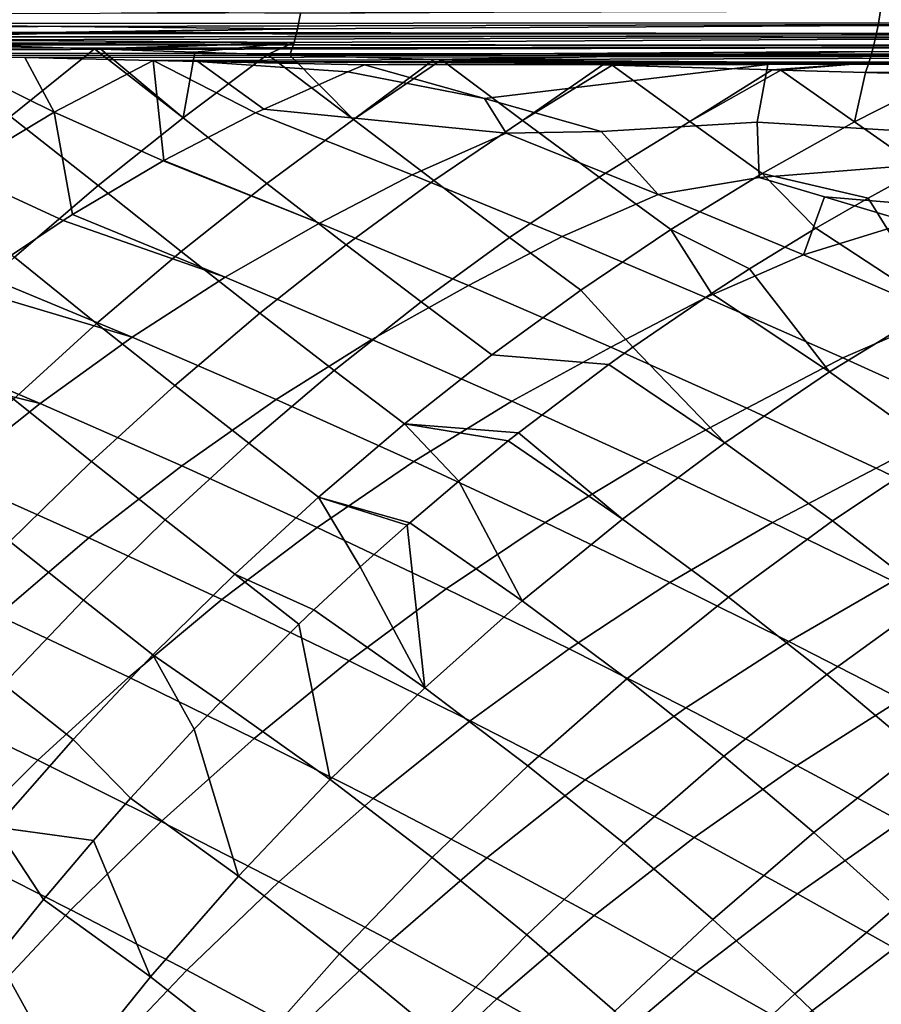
# Model space of a CAD drawing. Header units: metres. Extents: x -109 to 109, y -100 to 58.
# Tile 406 of 642: x 22.67 to 26.73, y -27.34 to -22.7. Entities that reach past the tile are written whole.
import ezdxf

# ---------------------------------------------------------------- set-up
doc = ezdxf.new("R2010")
doc.units = ezdxf.units.M
doc.layers.add('solid_21_062_100_XXX', color=7, linetype='CONTINUOUS')

msp = doc.modelspace()

# ---------------------------------------------------------------- linework, layer by layer
at = {"layer": 'solid_21_062_100_XXX'}
for points in [[(31.906801, -22.6479, -19.915154), (31.906309, -22.71401, -19.852133), (17.146297, -22.724058, -20.016348), (17.146591, -22.687355, -20.051138)], [(23.982056, -22.744852, 24.269794), (23.996161, -22.673239, 24.322367), (21.290468, -22.649019, 25.086363), (21.275747, -22.719444, 25.03723)], [(26.728033, -22.659613, 23.657223), (23.996161, -22.673239, 24.322367), (23.982056, -22.744852, 24.269794), (26.716549, -22.729366, 23.608919)], [(29.458963, -22.76457, 22.98229), (29.470251, -22.692514, 23.036827), (26.728033, -22.659613, 23.657223), (26.716549, -22.729366, 23.608919)], [(17.832073, -22.74579, -19.985825), (17.146297, -22.724058, -20.016348), (31.906309, -22.71401, -19.852133)], [(18.183519, -22.756718, -19.969715), (17.832073, -22.74579, -19.985825), (31.906309, -22.71401, -19.852133), (31.905739, -22.773394, -19.782738)], [(23.982056, -22.744852, 24.269794), (21.275747, -22.719444, 25.03723), (21.25646, -22.784178, 24.982988)], [(26.716549, -22.729366, 23.608919), (23.982056, -22.744852, 24.269794), (23.966217, -22.810673, 24.210567), (26.703619, -22.794085, 23.554379)], [(29.446281, -22.830629, 22.920897), (29.458963, -22.76457, 22.98229), (26.716549, -22.729366, 23.608919), (26.703619, -22.794085, 23.554379)], [(18.500269, -22.766436, -19.95492), (18.183519, -22.756718, -19.969715), (31.905739, -22.773394, -19.782738)], [(19.150888, -22.785994, -19.923687), (18.500269, -22.766436, -19.95492), (31.905739, -22.773394, -19.782738)], [(19.218939, -22.788006, -19.920353), (19.150888, -22.785994, -19.923687), (31.905739, -22.773394, -19.782738)], [(19.78393, -22.804464, -19.892181), (19.218939, -22.788006, -19.920353), (31.905739, -22.773394, -19.782738)], [(20.251099, -22.817717, -19.868204), (19.78393, -22.804464, -19.892181), (31.905739, -22.773394, -19.782738), (31.905096, -22.825439, -19.707684)], [(21.354952, -22.787285, 24.951334), (23.982056, -22.744852, 24.269794), (21.25646, -22.784178, 24.982988)], [(21.354952, -22.787285, 24.951334), (21.521467, -22.792551, 24.897997), (23.982056, -22.744852, 24.269794)], [(21.521467, -22.792551, 24.897997), (23.966217, -22.810673, 24.210567), (23.982056, -22.744852, 24.269794)], [(20.397457, -22.8218, -19.860561), (20.251099, -22.817717, -19.868204), (31.905096, -22.825439, -19.707684)], [(20.992117, -22.838032, -19.828852), (20.397457, -22.8218, -19.860561), (31.905096, -22.825439, -19.707684)], [(21.521467, -22.792551, 24.897997), (22.195103, -22.813927, 24.684551), (23.966217, -22.810673, 24.210567)], [(22.195103, -22.813927, 24.684551), (22.283409, -22.816734, 24.656845), (23.966217, -22.810673, 24.210567)], [(22.283409, -22.816734, 24.656845), (23.025328, -22.840332, 24.426533), (23.966217, -22.810673, 24.210567)], [(22.629595, -23.158632, 24.175079), (23.025328, -22.840332, 24.426533), (22.283409, -22.816734, 24.656845)], [(23.025328, -22.840332, 24.426533), (23.05545, -22.84129, 24.417273), (23.966217, -22.810673, 24.210567)], [(23.05545, -22.84129, 24.417273), (23.499319, -22.855362, 24.281679), (23.966217, -22.810673, 24.210567)], [(23.499319, -22.855362, 24.281679), (23.841131, -22.866144, 24.178322), (23.966217, -22.810673, 24.210567)], [(23.841131, -22.866144, 24.178322), (23.946329, -22.869452, 24.146692), (23.966217, -22.810673, 24.210567)], [(26.703619, -22.794085, 23.554379), (23.966217, -22.810673, 24.210567), (23.946329, -22.869452, 24.146692), (26.689356, -22.853186, 23.494091)], [(29.432335, -22.890013, 22.853277), (29.446281, -22.830629, 22.920897), (26.703619, -22.794085, 23.554379), (26.689356, -22.853186, 23.494091)], [(21.277016, -22.845598, -19.813272), (20.992117, -22.838032, -19.828852), (31.905096, -22.825439, -19.707684)], [(21.857203, -22.860561, -19.780745), (21.277016, -22.845598, -19.813272), (31.905096, -22.825439, -19.707684), (31.904387, -22.869608, -19.627739)], [(22.294361, -22.871412, -19.755508), (21.857203, -22.860561, -19.780745), (31.904387, -22.869608, -19.627739)], [(23.043476, -23.48427, 23.674965), (23.443785, -23.165012, 23.918322), (23.025328, -22.840332, 24.426533), (22.629595, -23.158632, 24.175079)], [(23.443785, -23.165012, 23.918322), (23.05545, -22.84129, 24.417273), (23.025328, -22.840332, 24.426533)], [(23.443785, -23.165012, 23.918322), (23.499319, -22.855362, 24.281679), (23.05545, -22.84129, 24.417273)], [(23.443785, -23.165012, 23.918322), (23.841131, -22.866144, 24.178322), (23.499319, -22.855362, 24.281679)], [(24.246609, -23.172855, 23.667418), (23.841131, -22.866144, 24.178322), (23.443785, -23.165012, 23.918322), (23.837402, -23.473938, 23.415802)], [(24.246609, -23.172855, 23.667418), (23.946329, -22.869452, 24.146692), (23.841131, -22.866144, 24.178322)], [(24.6259, -22.890715, 23.944349), (26.689356, -22.853186, 23.494091), (23.946329, -22.869452, 24.146692)], [(24.6259, -22.890715, 23.944349), (24.659933, -22.891773, 23.934305), (26.689356, -22.853186, 23.494091)], [(24.659933, -22.891773, 23.934305), (26.673893, -22.906132, 23.428608), (26.689356, -22.853186, 23.494091)], [(29.417265, -22.942116, 22.780121), (29.432335, -22.890013, 22.853277), (26.689356, -22.853186, 23.494091), (26.673893, -22.906132, 23.428608)], [(21.839134, -23.147564, -19.289797), (22.294361, -22.871412, -19.755508), (22.836485, -23.138012, -19.219646), (22.374527, -23.416092, -18.763079)], [(22.698406, -22.881094, -19.731613), (22.294361, -22.871412, -19.755508), (31.904387, -22.869608, -19.627739)], [(22.836485, -23.138012, -19.219646), (22.294361, -22.871412, -19.755508), (22.698406, -22.881094, -19.731613)], [(23.302431, -22.894894, -19.694843), (22.698406, -22.881094, -19.731613), (31.904387, -22.869608, -19.627739)], [(22.836485, -23.138012, -19.219646), (22.698406, -22.881094, -19.731613), (23.302431, -22.894894, -19.694843)], [(23.352146, -23.366533, -18.68915), (23.349024, -23.368267, -18.686132), (22.836485, -23.138012, -19.219646), (23.302431, -22.894894, -19.694843)], [(23.512255, -22.899487, -19.681768), (23.302431, -22.894894, -19.694843), (31.904387, -22.869608, -19.627739), (31.994329, -22.90509, -19.543228)], [(23.784779, -23.142008, -19.113096), (23.302431, -22.894894, -19.694843), (23.512255, -22.899487, -19.681768), (23.822769, -23.123774, -19.150883)], [(23.784779, -23.142008, -19.113096), (23.352146, -23.366533, -18.68915), (23.302431, -22.894894, -19.694843)], [(29.975281, -22.908089, -19.566509), (28.096441, -22.910742, -19.588049), (23.512255, -22.899487, -19.681768)], [(28.096441, -22.910742, -19.588049), (26.197021, -22.91329, -19.609726), (23.512255, -22.899487, -19.681768)], [(26.197021, -22.91329, -19.609726), (24.29822, -22.915699, -19.631321), (23.512255, -22.899487, -19.681768)], [(23.512255, -22.899487, -19.681768), (31.833559, -22.905334, -19.545088), (29.975281, -22.908089, -19.566509)], [(23.512255, -22.899487, -19.681768), (31.994329, -22.90509, -19.543228), (31.833559, -22.905334, -19.545088)], [(24.218931, -22.947813, -19.550259), (23.512255, -22.899487, -19.681768), (24.29822, -22.915699, -19.631321)], [(24.218931, -22.947813, -19.550259), (23.822769, -23.123774, -19.150883), (23.512255, -22.899487, -19.681768)], [(24.246609, -23.172855, 23.667418), (24.6259, -22.890715, 23.944349), (23.946329, -22.869452, 24.146692)], [(24.218931, -22.947813, -19.550259), (24.29822, -22.915699, -19.631321), (24.862934, -23.07338, -19.20726)], [(24.246609, -23.172855, 23.667418), (24.659933, -22.891773, 23.934305), (24.6259, -22.890715, 23.944349)], [(25.042683, -23.178093, 23.425304), (24.659933, -22.891773, 23.934305), (24.246609, -23.172855, 23.667418), (24.624714, -23.460403, 23.165701)], [(24.862934, -23.07338, -19.20726), (24.29822, -22.915699, -19.631321), (26.197021, -22.91329, -19.609726)], [(24.659933, -22.891773, 23.934305), (25.42041, -22.915165, 23.712107), (26.673893, -22.906132, 23.428608)], [(25.042683, -23.178093, 23.425304), (25.42041, -22.915165, 23.712107), (24.659933, -22.891773, 23.934305)], [(25.412247, -23.229685, -18.777958), (24.862934, -23.07338, -19.20726), (26.197021, -22.91329, -19.609726), (26.146921, -23.185081, -18.885069)], [(25.042683, -23.178093, 23.425304), (25.464483, -22.916504, 23.699358), (25.42041, -22.915165, 23.712107)], [(25.42041, -22.915165, 23.712107), (25.464483, -22.916504, 23.699358), (26.673893, -22.906132, 23.428608)], [(25.464483, -22.916504, 23.699358), (26.21772, -22.939116, 23.483513), (26.673893, -22.906132, 23.428608)], [(26.197021, -22.91329, -19.609726), (28.096441, -22.910742, -19.588049), (28.01461, -23.298765, -18.53738), (26.146921, -23.185081, -18.885069)], [(26.21772, -22.939116, 23.483513), (26.25931, -22.940348, 23.471703), (26.673893, -22.906132, 23.428608)], [(26.25931, -22.940348, 23.471703), (26.658039, -22.952049, 23.359062), (26.673893, -22.906132, 23.428608)], [(29.417265, -22.942116, 22.780121), (26.673893, -22.906132, 23.428608), (26.658039, -22.952049, 23.359062)], [(23.822769, -23.123774, -19.150883), (24.218931, -22.947813, -19.550259), (24.862934, -23.07338, -19.20726), (24.964991, -23.237356, -18.775959)], [(25.829483, -23.18186, 23.19105), (25.464483, -22.916504, 23.699358), (25.042683, -23.178093, 23.425304), (25.40296, -23.444738, 22.924063)], [(25.829483, -23.18186, 23.19105), (26.21772, -22.939116, 23.483513), (25.464483, -22.916504, 23.699358)], [(25.829483, -23.18186, 23.19105), (26.25931, -22.940348, 23.471703), (26.21772, -22.939116, 23.483513)], [(26.606319, -23.183985, 22.964493), (26.25931, -22.940348, 23.471703), (25.829483, -23.18186, 23.19105), (26.171431, -23.426727, 22.690964)], [(26.606319, -23.183985, 22.964493), (26.658039, -22.952049, 23.359062), (26.25931, -22.940348, 23.471703)], [(26.606319, -23.183985, 22.964493), (27.042604, -22.963114, 23.251419), (26.658039, -22.952049, 23.359062)], [(27.042604, -22.963114, 23.251419), (29.417265, -22.942116, 22.780121), (26.658039, -22.952049, 23.359062)], [(26.921389, -23.405819, 22.470009), (27.237366, -23.244934, 22.668026), (27.042604, -22.963114, 23.251419), (26.606319, -23.183985, 22.964493)], [(24.964991, -23.237356, -18.775959), (24.862934, -23.07338, -19.20726), (25.412247, -23.229685, -18.777958)], [(22.922174, -23.6208, -18.279533), (22.878477, -23.648403, -18.238569), (22.374527, -23.416092, -18.763079), (22.836485, -23.138012, -19.219646)], [(23.349024, -23.368267, -18.686132), (22.922174, -23.6208, -18.279533), (22.836485, -23.138012, -19.219646)], [(24.085085, -23.661573, -17.927979), (23.352146, -23.366533, -18.68915), (23.784779, -23.142008, -19.113096), (24.522474, -23.433603, -18.347103)], [(24.522474, -23.433603, -18.347103), (23.784779, -23.142008, -19.113096), (23.822769, -23.123774, -19.150883), (24.964991, -23.237356, -18.775959)], [(22.648825, -23.822157, 23.448088), (23.043476, -23.48427, 23.674965), (22.629595, -23.158632, 24.175079), (22.238655, -23.495617, 23.940363)], [(23.837402, -23.473938, 23.415802), (23.443785, -23.165012, 23.918322), (23.043476, -23.48427, 23.674965), (23.433558, -23.794373, 23.179918)], [(24.624714, -23.460403, 23.165701), (24.246609, -23.172855, 23.667418), (23.837402, -23.473938, 23.415802), (24.211809, -23.762798, 22.921038)], [(25.40296, -23.444738, 22.924063), (25.042683, -23.178093, 23.425304), (24.624714, -23.460403, 23.165701), (24.981215, -23.728428, 22.671165)], [(26.171431, -23.426727, 22.690964), (25.829483, -23.18186, 23.19105), (25.40296, -23.444738, 22.924063), (25.741032, -23.69099, 22.430597)], [(25.680279, -23.525417, -17.984135), (25.412247, -23.229685, -18.777958), (26.146921, -23.185081, -18.885069), (26.15597, -23.446262, -18.167559)], [(26.15597, -23.446262, -18.167559), (26.146921, -23.185081, -18.885069), (28.01461, -23.298765, -18.53738)], [(26.171431, -23.426727, 22.690964), (26.670218, -23.542643, 22.316109), (26.921389, -23.405819, 22.470009), (26.606319, -23.183985, 22.964493)], [(24.964991, -23.237356, -18.775959), (25.680279, -23.525417, -17.984135), (25.229502, -23.723732, -17.563675), (24.522474, -23.433603, -18.347103)], [(24.964991, -23.237356, -18.775959), (25.412247, -23.229685, -18.777958), (25.680279, -23.525417, -17.984135)], [(26.464437, -23.537724, -17.904062), (26.15597, -23.446262, -18.167559), (28.01461, -23.298765, -18.53738), (28.018585, -23.666946, -17.496449)], [(23.642141, -23.915789, -17.532394), (22.922174, -23.6208, -18.279533), (23.349024, -23.368267, -18.686132), (24.085085, -23.661573, -17.927979)], [(24.085085, -23.661573, -17.927979), (23.349024, -23.368267, -18.686132), (23.352146, -23.366533, -18.68915)], [(22.878477, -23.648403, -18.238569), (22.495991, -23.904139, -17.885324), (22.374527, -23.416092, -18.763079)], [(26.670218, -23.542643, 22.316109), (26.9881, -24.055147, 21.302519), (27.496115, -23.776371, 21.588036), (26.921389, -23.405819, 22.470009)], [(24.787197, -23.955143, -17.149277), (24.085085, -23.661573, -17.927979), (24.522474, -23.433603, -18.347103), (25.229502, -23.723732, -17.563675)], [(24.981215, -23.728428, 22.671165), (24.624714, -23.460403, 23.165701), (24.211809, -23.762798, 22.921038), (24.5651, -24.032352, 22.432865)], [(25.741032, -23.69099, 22.430597), (25.40296, -23.444738, 22.924063), (24.981215, -23.728428, 22.671165), (25.315996, -23.976236, 22.183926)], [(26.364719, -23.810965, -17.176018), (25.680279, -23.525417, -17.984135), (26.15597, -23.446262, -18.167559), (26.464437, -23.537724, -17.904062)], [(26.171431, -23.426727, 22.690964), (25.741032, -23.69099, 22.430597), (26.110859, -23.876556, 21.984819), (26.4233, -23.685007, 22.167892)], [(26.171431, -23.426727, 22.690964), (26.4233, -23.685007, 22.167892), (26.670218, -23.542643, 22.316109)], [(23.433558, -23.794373, 23.179918), (23.043476, -23.48427, 23.674965), (22.648825, -23.822157, 23.448088), (23.035887, -24.133509, 22.960245)], [(24.211809, -23.762798, 22.921038), (23.837402, -23.473938, 23.415802), (23.433558, -23.794373, 23.179918), (23.80481, -24.084665, 22.691811)], [(25.680279, -23.525417, -17.984135), (26.364719, -23.810965, -17.176018), (25.905781, -24.011332, -16.764044), (25.229502, -23.723732, -17.563675)], [(26.364719, -23.810965, -17.176018), (26.464437, -23.537724, -17.904062), (26.862452, -23.657104, -17.554747)], [(26.670218, -23.542643, 22.316109), (26.4233, -23.685007, 22.167892), (26.9881, -24.055147, 21.302519)], [(26.862452, -23.657104, -17.554747), (26.464437, -23.537724, -17.904062), (28.018585, -23.666946, -17.496449)], [(23.203457, -24.199072, -17.152105), (22.495991, -23.904139, -17.885324), (22.878477, -23.648403, -18.238569), (23.642141, -23.915789, -17.532394)], [(23.642141, -23.915789, -17.532394), (22.878477, -23.648403, -18.238569), (22.922174, -23.6208, -18.279533)], [(27.536739, -23.943062, -16.703531), (27.018276, -24.09296, -16.352797), (26.364719, -23.810965, -17.176018), (26.862452, -23.657104, -17.554747)], [(24.331881, -24.209364, -16.768002), (23.642141, -23.915789, -17.532394), (24.085085, -23.661573, -17.927979), (24.787197, -23.955143, -17.149277)], [(25.741032, -23.69099, 22.430597), (25.315996, -23.976236, 22.183926), (25.561169, -24.245552, 21.675274), (25.931944, -23.992107, 21.882284)], [(25.741032, -23.69099, 22.430597), (25.931944, -23.992107, 21.882284), (26.110859, -23.876556, 21.984819)], [(26.110859, -23.876556, 21.984819), (26.487246, -24.361794, 21.0334), (26.9881, -24.055147, 21.302519), (26.4233, -23.685007, 22.167892)], [(25.315996, -23.976236, 22.183926), (24.981215, -23.728428, 22.671165), (24.5651, -24.032352, 22.432865), (24.897188, -24.281889, 21.951448)], [(25.458403, -24.246149, -16.3543), (24.787197, -23.955143, -17.149277), (25.229502, -23.723732, -17.563675), (25.905781, -24.011332, -16.764044)], [(23.80481, -24.084665, 22.691811), (23.433558, -23.794373, 23.179918), (23.035887, -24.133509, 22.960245), (23.404537, -24.42535, 22.478485)], [(24.5651, -24.032352, 22.432865), (24.211809, -23.762798, 22.921038), (23.80481, -24.084665, 22.691811), (24.15546, -24.355894, 22.209652)], [(23.035887, -24.133509, 22.960245), (22.648825, -23.822157, 23.448088), (22.260626, -24.177994, 23.238144), (22.645201, -24.49066, 22.757227)], [(26.364719, -23.810965, -17.176018), (27.018276, -24.09296, -16.352797), (26.551283, -24.295351, -15.94941), (25.905781, -24.011332, -16.764044)], [(26.110859, -23.876556, 21.984819), (25.931944, -23.992107, 21.882284), (26.487246, -24.361794, 21.0334)], [(23.203457, -24.199072, -17.152105), (22.412609, -23.963299, -17.809601), (22.495991, -23.904139, -17.885324)], [(23.88131, -24.492651, -16.401876), (23.203457, -24.199072, -17.152105), (23.642141, -23.915789, -17.532394), (24.331881, -24.209364, -16.768002)], [(22.770187, -24.510675, -16.788109), (22.074718, -24.215805, -17.507561), (22.412609, -23.963299, -17.809601), (23.203457, -24.199072, -17.152105)], [(24.991308, -24.500429, -15.987586), (24.331881, -24.209364, -16.768002), (24.787197, -23.955143, -17.149277), (25.458403, -24.246149, -16.3543)], [(25.315996, -23.976236, 22.183926), (24.897188, -24.281889, 21.951448), (25.448614, -24.326313, 21.613932), (25.561169, -24.245552, 21.675274)], [(26.098667, -24.533497, -15.544261), (25.458403, -24.246149, -16.3543), (25.905781, -24.011332, -16.764044), (26.551283, -24.295351, -15.94941)], [(25.561169, -24.245552, 21.675274), (25.994864, -24.695505, 20.781387), (26.487246, -24.361794, 21.0334), (25.931944, -23.992107, 21.882284)], [(24.897188, -24.281889, 21.951448), (24.5651, -24.032352, 22.432865), (24.15546, -24.355894, 22.209652), (24.485458, -24.607323, 21.733639)], [(26.487246, -24.361794, 21.0334), (27.002438, -24.730295, 20.183025), (27.511841, -24.423876, 20.435867), (26.9881, -24.055147, 21.302519)], [(24.15546, -24.355894, 22.209652), (23.80481, -24.084665, 22.691811), (23.404537, -24.42535, 22.478485), (23.75313, -24.698399, 22.001974)], [(27.018276, -24.09296, -16.352797), (27.641005, -24.370455, -15.515574), (27.166065, -24.574818, -15.120872), (26.551283, -24.295351, -15.94941)], [(23.404537, -24.42535, 22.478485), (23.035887, -24.133509, 22.960245), (22.645201, -24.49066, 22.757227), (23.011803, -24.784164, 22.281494)], [(23.436672, -24.804262, -16.051863), (22.770187, -24.510675, -16.788109), (23.203457, -24.199072, -17.152105), (23.88131, -24.492651, -16.401876)], [(24.529465, -24.783785, -15.635843), (23.88131, -24.492651, -16.401876), (24.331881, -24.209364, -16.768002), (24.991308, -24.500429, -15.987586)], [(22.770187, -24.510675, -16.788109), (21.952888, -24.311962, -17.400583), (22.074718, -24.215805, -17.507561)], [(25.620394, -24.787893, -15.192338), (24.991308, -24.500429, -15.987586), (25.458403, -24.246149, -16.3543), (26.098667, -24.533497, -15.544261)], [(25.561169, -24.245552, 21.675274), (25.448614, -24.326313, 21.613932), (25.994864, -24.695505, 20.781387)], [(24.485458, -24.607323, 21.733639), (25.022999, -24.64839, 21.388515), (25.448614, -24.326313, 21.613932), (24.897188, -24.281889, 21.951448)], [(26.708057, -24.816185, -14.720275), (26.098667, -24.533497, -15.544261), (26.551283, -24.295351, -15.94941), (27.166065, -24.574818, -15.120872)], [(22.34347, -24.849783, -16.441366), (21.659464, -24.554979, -17.147232), (21.952888, -24.311962, -17.400583), (22.770187, -24.510675, -16.788109)], [(25.022999, -24.64839, 21.388515), (25.512251, -25.055405, 20.547144), (25.994864, -24.695505, 20.781387), (25.448614, -24.326313, 21.613932)], [(24.485458, -24.607323, 21.733639), (24.15546, -24.355894, 22.209652), (23.75313, -24.698399, 22.001974), (24.081646, -24.951878, 21.530941)], [(25.994864, -24.695505, 20.781387), (26.501997, -25.063759, 19.947071), (27.002438, -24.730295, 20.183025), (26.487246, -24.361794, 21.0334)], [(23.75313, -24.698399, 22.001974), (23.404537, -24.42535, 22.478485), (23.011803, -24.784164, 22.281494), (23.358925, -25.059166, 21.810255)], [(23.011803, -24.784164, 22.281494), (22.645201, -24.49066, 22.757227), (22.262285, -24.865105, 22.571276), (22.627403, -25.160378, 22.101234)], [(24.074083, -25.09547, -15.299995), (23.436672, -24.804262, -16.051863), (23.88131, -24.492651, -16.401876), (24.529465, -24.783785, -15.635843)], [(22.999136, -25.143375, -15.718883), (22.34347, -24.849783, -16.441366), (22.770187, -24.510675, -16.788109), (23.436672, -24.804262, -16.051863)], [(25.147882, -25.071377, -14.855168), (24.529465, -24.783785, -15.635843), (24.991308, -24.500429, -15.987586), (25.620394, -24.787893, -15.192338)], [(26.219194, -25.070751, -14.383346), (25.620394, -24.787893, -15.192338), (26.098667, -24.533497, -15.544261), (26.708057, -24.816185, -14.720275)], [(27.286732, -25.093292, -13.883349), (26.708057, -24.816185, -14.720275), (27.166065, -24.574818, -15.120872), (27.750282, -24.848845, -14.279424)], [(24.485458, -24.607323, 21.733639), (24.081646, -24.951878, 21.530941), (24.511087, -25.072454, 21.131779), (24.74144, -24.876501, 21.245295)], [(24.485458, -24.607323, 21.733639), (24.974581, -24.686745, 21.363544), (25.022999, -24.64839, 21.388515)], [(24.485458, -24.607323, 21.733639), (24.74144, -24.876501, 21.245295), (24.974581, -24.686745, 21.363544)], [(25.022999, -24.64839, 21.388515), (24.974581, -24.686745, 21.363544), (25.512251, -25.055405, 20.547144)], [(24.081646, -24.951878, 21.530941), (23.75313, -24.698399, 22.001974), (23.358925, -25.059166, 21.810255), (23.686571, -25.314854, 21.343765)], [(24.74144, -24.876501, 21.245295), (25.040676, -25.440546, 20.331284), (25.512251, -25.055405, 20.547144), (24.974581, -24.686745, 21.363544)], [(25.512251, -25.055405, 20.547144), (26.011837, -25.423393, 19.728622), (26.501997, -25.063759, 19.947071), (25.994864, -24.695505, 20.781387)], [(26.501997, -25.063759, 19.947071), (26.971689, -25.428349, 19.1117), (27.479258, -25.094887, 19.331903), (27.002438, -24.730295, 20.183025)], [(23.358925, -25.059166, 21.810255), (23.011803, -24.784164, 22.281494), (22.627403, -25.160378, 22.101234), (22.973646, -25.437469, 21.634884)], [(23.626364, -25.434664, -14.980925), (22.999136, -25.143375, -15.718883), (23.436672, -24.804262, -16.051863), (24.074083, -25.09547, -15.299995)], [(24.682375, -25.383204, -14.53364), (24.074083, -25.09547, -15.299995), (24.529465, -24.783785, -15.635843), (25.147882, -25.071377, -14.855168)], [(25.736614, -25.354424, -14.060917), (25.147882, -25.071377, -14.855168), (25.620394, -24.787893, -15.192338), (26.219194, -25.070751, -14.383346)], [(26.787861, -25.348078, -13.561597), (26.219194, -25.070751, -14.383346), (26.708057, -24.816185, -14.720275), (27.286732, -25.093292, -13.883349)], [(22.569851, -25.509102, -15.403809), (21.924425, -25.215502, -16.112785), (22.34347, -24.849783, -16.441366), (22.999136, -25.143375, -15.718883)], [(24.74144, -24.876501, 21.245295), (24.511087, -25.072454, 21.131779), (25.040676, -25.440546, 20.331284)], [(24.081646, -24.951878, 21.530941), (23.686571, -25.314854, 21.343765), (24.059357, -25.482431, 20.919245), (24.277296, -25.280272, 21.020071)], [(24.081646, -24.951878, 21.530941), (24.498158, -25.08371, 21.125507), (24.511087, -25.072454, 21.131779)], [(24.081646, -24.951878, 21.530941), (24.277296, -25.280272, 21.020071), (24.498158, -25.08371, 21.125507)], [(23.686571, -25.314854, 21.343765), (23.358925, -25.059166, 21.810255), (22.973646, -25.437469, 21.634884), (23.301039, -25.695511, 21.172495)], [(24.225096, -25.722551, -14.228597), (23.626364, -25.434664, -14.980925), (24.074083, -25.09547, -15.299995), (24.682375, -25.383204, -14.53364)], [(24.498158, -25.08371, 21.125507), (24.277296, -25.280272, 21.020071), (24.581377, -25.849918, 20.134375)], [(24.498158, -25.08371, 21.125507), (24.581377, -25.849918, 20.134375), (25.040676, -25.440546, 20.331284), (24.511087, -25.072454, 21.131779)], [(25.261587, -25.666456, -13.753836), (24.682375, -25.383204, -14.53364), (25.147882, -25.071377, -14.855168), (25.736614, -25.354424, -14.060917)], [(25.040676, -25.440546, 20.331284), (25.533243, -25.808249, 19.528255), (26.011837, -25.423393, 19.728622), (25.512251, -25.055405, 20.547144)], [(26.295801, -25.631996, -13.254053), (25.736614, -25.354424, -14.060917), (26.219194, -25.070751, -14.383346), (26.787861, -25.348078, -13.561597)], [(26.011837, -25.423393, 19.728622), (26.474939, -25.787979, 18.908672), (26.971689, -25.428349, 19.1117), (26.501997, -25.063759, 19.947071)], [(22.973646, -25.437469, 21.634884), (22.627403, -25.160378, 22.101234), (22.252119, -25.55323, 21.938072), (22.598074, -25.832537, 21.476217)], [(23.187479, -25.800476, -14.67947), (22.569851, -25.509102, -15.403809), (22.999136, -25.143375, -15.718883), (23.626364, -25.434664, -14.980925)], [(24.277296, -25.280272, 21.020071), (24.059357, -25.482431, 20.919245), (24.581377, -25.849918, 20.134375)], [(23.301039, -25.695511, 21.172495), (23.620571, -25.915596, 20.7265), (23.988413, -25.550053, 20.887135), (23.686571, -25.314854, 21.343765)], [(23.686571, -25.314854, 21.343765), (23.988413, -25.550053, 20.887135), (24.059357, -25.482431, 20.919245)], [(25.81185, -25.944298, -12.961526), (25.261587, -25.666456, -13.753836), (25.736614, -25.354424, -14.060917), (26.295801, -25.631996, -13.254053)], [(26.825624, -25.903152, -12.435493), (26.295801, -25.631996, -13.254053), (26.787861, -25.348078, -13.561597), (27.326582, -25.618937, -12.728029)], [(24.795361, -26.006029, -13.462911), (24.225096, -25.722551, -14.228597), (24.682375, -25.383204, -14.53364), (25.261587, -25.666456, -13.753836)], [(23.301039, -25.695511, 21.172495), (22.973646, -25.437469, 21.634884), (22.598074, -25.832537, 21.476217), (22.925831, -26.093075, 21.017475)], [(23.777245, -26.08853, -13.940841), (23.187479, -25.800476, -14.67947), (23.626364, -25.434664, -14.980925), (24.225096, -25.722551, -14.228597)], [(24.581377, -25.849918, 20.134375), (25.067474, -26.217318, 19.346497), (25.533243, -25.808249, 19.528255), (25.040676, -25.440546, 20.331284)], [(25.533243, -25.808249, 19.528255), (25.990316, -26.172832, 18.723358), (26.474939, -25.787979, 18.908672), (26.011837, -25.423393, 19.728622)], [(26.474939, -25.787979, 18.908672), (26.903156, -26.146662, 18.087788), (27.405603, -25.786781, 18.275787), (26.971689, -25.428349, 19.1117)], [(22.758587, -26.191946, -14.396423), (22.149944, -25.900478, -15.107471), (22.569851, -25.509102, -15.403809), (23.187479, -25.800476, -14.67947)], [(23.988413, -25.550053, 20.887135), (24.135563, -26.282442, 19.956934), (24.581377, -25.849918, 20.134375), (24.059357, -25.482431, 20.919245)], [(23.988413, -25.550053, 20.887135), (23.620571, -25.915596, 20.7265), (24.135563, -26.282442, 19.956934)], [(26.333332, -26.215782, -12.157602), (25.81185, -25.944298, -12.961526), (26.295801, -25.631996, -13.254053), (26.825624, -25.903152, -12.435493)], [(23.301039, -25.695511, 21.172495), (22.925831, -26.093075, 21.017475), (23.195889, -26.37081, 20.55405), (23.495478, -26.045847, 20.6742)], [(23.301039, -25.695511, 21.172495), (23.495478, -26.045847, 20.6742), (23.620571, -25.915596, 20.7265)], [(25.337278, -26.284164, -12.684784), (24.795361, -26.006029, -13.462911), (25.261587, -25.666456, -13.753836), (25.81185, -25.944298, -12.961526)], [(24.339163, -26.372252, -13.188905), (23.777245, -26.08853, -13.940841), (24.225096, -25.722551, -14.228597), (24.795361, -26.006029, -13.462911)], [(25.990316, -26.172832, 18.723358), (26.413414, -26.531784, 17.917061), (26.903156, -26.146662, 18.087788), (26.474939, -25.787979, 18.908672)], [(22.925831, -26.093075, 21.017475), (22.598074, -25.832537, 21.476217), (22.232971, -26.243568, 21.334576), (22.561712, -26.506739, 20.879023)], [(23.340002, -26.480177, -13.671128), (22.758587, -26.191946, -14.396423), (23.187479, -25.800476, -14.67947), (23.777245, -26.08853, -13.940841)], [(25.067474, -26.217318, 19.346497), (25.519093, -26.581896, 18.556242), (25.990316, -26.172832, 18.723358), (25.533243, -25.808249, 19.528255)], [(24.135563, -26.282442, 19.956934), (24.615755, -26.649521, 19.183825), (25.067474, -26.217318, 19.346497), (24.581377, -25.849918, 20.134375)], [(22.340811, -26.608042, -14.132528), (21.74052, -26.316477, -14.830647), (22.149944, -25.900478, -15.107471), (22.758587, -26.191946, -14.396423)], [(23.495478, -26.045847, 20.6742), (23.704405, -26.736984, 19.799429), (24.135563, -26.282442, 19.956934), (23.620571, -25.915596, 20.7265)], [(26.826248, -26.479984, -11.342905), (26.333332, -26.215782, -12.157602), (26.825624, -25.903152, -12.435493), (27.326315, -26.166973, -11.606097)], [(25.850998, -26.556005, -11.895085), (25.337278, -26.284164, -12.684784), (25.81185, -25.944298, -12.961526), (26.333332, -26.215782, -12.157602)], [(24.873333, -26.650702, -12.424554), (24.339163, -26.372252, -13.188905), (24.795361, -26.006029, -13.462911), (25.337278, -26.284164, -12.684784)], [(23.495478, -26.045847, 20.6742), (23.195889, -26.37081, 20.55405), (23.704405, -26.736984, 19.799429)], [(22.925831, -26.093075, 21.017475), (22.561712, -26.506739, 20.879023), (23.021013, -26.569424, 20.487419), (23.195889, -26.37081, 20.55405)], [(23.894192, -26.764158, -12.93254), (23.340002, -26.480177, -13.671128), (23.777245, -26.08853, -13.940841), (24.339163, -26.372252, -13.188905)], [(26.413414, -26.531784, 17.917061), (26.803965, -26.882793, 17.109758), (27.297989, -26.497147, 17.266378), (26.903156, -26.146662, 18.087788)], [(22.914515, -26.896463, -13.420169), (22.340811, -26.608042, -14.132528), (22.758587, -26.191946, -14.396423), (23.340002, -26.480177, -13.671128)], [(25.519093, -26.581896, 18.556242), (25.937668, -26.941135, 17.764057), (26.413414, -26.531784, 17.917061), (25.990316, -26.172832, 18.723358)], [(24.615755, -26.649521, 19.183825), (25.062508, -27.014097, 18.407764), (25.519093, -26.581896, 18.556242), (25.067474, -26.217318, 19.346497)], [(26.336718, -26.820623, -11.094637), (25.850998, -26.556005, -11.895085), (26.333332, -26.215782, -12.157602), (26.826248, -26.479984, -11.342905)], [(23.704405, -26.736984, 19.799429), (24.179274, -27.103725, 19.040665), (24.615755, -26.649521, 19.183825), (24.135563, -26.282442, 19.956934)], [(25.37989, -26.922926, -11.648634), (24.873333, -26.650702, -12.424554), (25.337278, -26.284164, -12.684784), (25.850998, -26.556005, -11.895085)], [(23.021013, -26.569424, 20.487419), (23.289036, -27.212347, 19.662271), (23.704405, -26.736984, 19.799429), (23.195889, -26.37081, 20.55405)], [(24.421236, -27.042946, -12.181522), (23.894192, -26.764158, -12.93254), (24.339163, -26.372252, -13.188905), (24.873333, -26.650702, -12.424554)], [(23.461617, -27.180721, -12.694489), (22.914515, -26.896463, -13.420169), (23.340002, -26.480177, -13.671128), (23.894192, -26.764158, -12.93254)], [(26.79468, -27.077177, -10.284187), (26.336718, -26.820623, -11.094637), (26.826248, -26.479984, -11.342905), (27.290861, -26.736071, -10.518202)], [(22.561712, -26.506739, 20.879023), (22.209423, -26.935661, 20.75742), (22.566614, -27.119022, 20.327419), (22.786423, -26.846874, 20.402351)], [(22.561712, -26.506739, 20.879023), (22.786423, -26.846874, 20.402351), (23.021013, -26.569424, 20.487419)], [(25.937668, -26.941135, 17.764057), (26.324543, -27.2927, 16.970316), (26.803965, -26.882793, 17.109758), (26.413414, -26.531784, 17.917061)], [(23.021013, -26.569424, 20.487419), (22.786423, -26.846874, 20.402351), (23.289036, -27.212347, 19.662271)], [(25.859009, -27.187994, -10.861943), (25.37989, -26.922926, -11.648634), (25.850998, -26.556005, -11.895085), (26.336718, -26.820623, -11.094637)], [(22.501904, -27.336292, -13.188621), (21.935251, -27.047672, -13.88848), (22.340811, -26.608042, -14.132528), (22.914515, -26.896463, -13.420169)], [(25.062508, -27.014097, 18.407764), (25.477165, -27.373638, 17.629177), (25.937668, -26.941135, 17.764057), (25.519093, -26.581896, 18.556242)], [(24.179274, -27.103725, 19.040665), (24.621761, -27.468298, 18.278315), (25.062508, -27.014097, 18.407764), (24.615755, -26.649521, 19.183825)], [(24.921246, -27.315582, -11.418896), (24.421236, -27.042946, -12.181522), (24.873333, -26.650702, -12.424554), (25.37989, -26.922926, -11.648634)], [(23.289036, -27.212347, 19.662271), (23.759176, -27.578737, 18.917393), (24.179274, -27.103725, 19.040665), (23.704405, -26.736984, 19.799429)], [(23.982172, -27.459867, -11.956326), (23.461617, -27.180721, -12.694489), (23.894192, -26.764158, -12.93254), (24.421236, -27.042946, -12.181522)], [(22.566614, -27.119022, 20.327419), (22.890547, -27.707283, 19.545826), (23.289036, -27.212347, 19.662271), (22.786423, -26.846874, 20.402351)], [(26.310911, -27.445053, -10.065216), (25.859009, -27.187994, -10.861943), (26.336718, -26.820623, -11.094637), (26.79468, -27.077177, -10.284187)], [(23.042574, -27.620844, -12.475377), (22.501904, -27.336292, -13.188621), (22.914515, -26.896463, -13.420169), (23.461617, -27.180721, -12.694489)], [(26.324543, -27.2927, 16.970316), (26.680988, -27.634436, 16.175323), (27.163315, -27.223722, 16.301767), (26.803965, -26.882793, 17.109758)], [(25.394379, -27.581129, -10.645437), (24.921246, -27.315582, -11.418896), (25.37989, -26.922926, -11.648634), (25.859009, -27.187994, -10.861943)], [(25.477165, -27.373638, 17.629177), (25.860987, -27.725792, 16.848417), (26.324543, -27.2927, 16.970316), (25.937668, -26.941135, 17.764057)], [(24.476273, -27.732941, -11.206473), (23.982172, -27.459867, -11.956326), (24.421236, -27.042946, -12.181522), (24.921246, -27.315582, -11.418896)], [(24.621761, -27.468298, 18.278315), (25.033119, -27.828156, 17.512777), (25.477165, -27.373638, 17.629177), (25.062508, -27.014097, 18.407764)], [(26.735813, -27.693272, -9.259119), (26.310911, -27.445053, -10.065216), (26.79468, -27.077177, -10.284187), (27.225126, -27.324842, -9.464415)], [(22.566614, -27.119022, 20.327419), (22.393251, -27.342541, 20.271801), (22.890547, -27.707283, 19.545826)], [(23.759176, -27.578737, 18.917393), (24.198011, -27.943304, 18.168234), (24.621761, -27.468298, 18.278315), (24.179274, -27.103725, 19.040665)], [(23.557297, -27.900368, -11.749557), (23.042574, -27.620844, -12.475377), (23.461617, -27.180721, -12.694489), (23.982172, -27.459867, -11.956326)], [(22.890547, -27.707283, 19.545826), (23.356565, -28.073305, 18.814337), (23.759176, -27.578737, 18.917393), (23.289036, -27.212347, 19.662271)], [(25.840826, -27.838728, -9.861866), (25.394379, -27.581129, -10.645437), (25.859009, -27.187994, -10.861943), (26.310911, -27.445053, -10.065216)], [(26.680988, -27.634436, 16.175323), (27.008184, -27.96434, 15.379336), (27.492731, -27.552601, 15.493354), (27.163315, -27.223722, 16.301767)], [(24.944048, -27.998999, -10.445687), (24.476273, -27.732941, -11.206473), (24.921246, -27.315582, -11.418896), (25.394379, -27.581129, -10.645437)], [(25.860987, -27.725792, 16.848417), (26.215149, -28.068378, 16.065777), (26.680988, -27.634436, 16.175323), (26.324543, -27.2927, 16.970316)], [(22.638165, -28.083368, -12.275782), (22.103251, -27.798512, -12.977095), (22.501904, -27.336292, -13.188621), (23.042574, -27.620844, -12.475377)]]:
    msp.add_3dface(points, dxfattribs=at)

doc.saveas('drawing.dxf')
